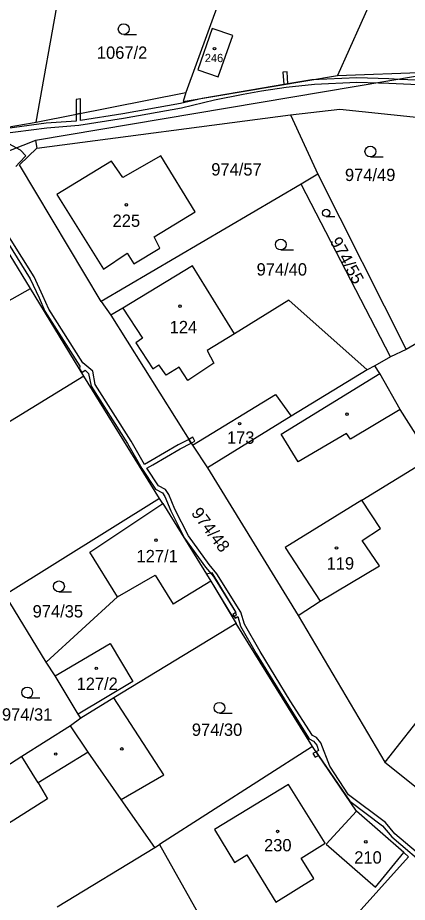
# Model space of a CAD drawing. Extents: x -680203 to -673936, y -1102717 to -1093650.
# Drawn here: x -676849 to -676795.2, y -1100759.5 to -1100637.5 of the extents above; entities that cross this region are included whole.
import ezdxf

# ---------------------------------------------------------------- set-up
doc = ezdxf.new("R2010")
doc.units = 0
for name, color, linetype in [('_Ideová část', 7, 'Continuous'), ('SOxxxxxx_Koleje_hlavní_body_Popis10', 7, 'Continuous'), ('SOxxxxxx_Koleje_LN_parametry_Popis10', 7, 'Continuous'), ('SOxxxxxx_Koleje_param další_Popis10', 7, 'Continuous'), ('SOxxxxxx_Osa_bod_P', 7, 'Continuous'), ('SOxxxxxx_Staničení_Popis10', 7, 'Continuous'), ('x_prac', 7, 'Continuous')]:
    doc.layers.add(name, color=color, linetype=linetype)

msp = doc.modelspace()

# ---------------------------------------------------------------- linework, layer by layer
at = {"layer": '_Ideová část'}
msp.add_circle((-676417.7, -1099401.52), 1287.12, dxfattribs=at)
at = {"layer": 'SOxxxxxx_Koleje_hlavní_body_Popis10'}
for p, q in [((-676834.37, -1100639.82), (-676832.62, -1100639.82)), ((-676800.34, -1100656.7), (-676798.59, -1100656.7)), ((-676806.45, -1100664.92), (-676805.27, -1100664.92)), ((-676812.7, -1100669.53), (-676810.95, -1100669.53)), ((-676843.3, -1100716.69), (-676841.55, -1100716.69)), ((-676847.68, -1100731.32), (-676845.93, -1100731.32)), ((-676821.16, -1100733.43), (-676819.41, -1100733.43))]:
    msp.add_line(p, q, dxfattribs=at)
for centre, radius in [((-676834.37, -1100639.07), 0.75), ((-676800.34, -1100655.95), 0.75), ((-676806.45, -1100664.42), 0.502), ((-676812.7, -1100668.78), 0.75), ((-676843.3, -1100715.94), 0.75), ((-676847.68, -1100730.57), 0.75), ((-676821.16, -1100732.68), 0.75)]:
    msp.add_circle(centre, radius, dxfattribs=at)
at = {"layer": 'SOxxxxxx_Koleje_LN_parametry_Popis10'}
for points in [[(-676812.42, -1100645.02), (-676812.3, -1100646.71), (-676811.71, -1100646.61), (-676811.82, -1100644.98)], [(-676840.91, -1100648.76), (-676840.91, -1100650.81), (-676840.31, -1100650.69), (-676840.31, -1100648.67)], [(-676824.82, -1100695.37), (-676825.39, -1100695.65), (-676825.07, -1100696.16), (-676824.55, -1100695.9)], [(-676822.93, -1100714.25), (-676822.34, -1100715.2), (-676819.38, -1100720.15), (-676818.8, -1100719.89), (-676818.98, -1100719.31), (-676822.16, -1100714.06)], [(-676807.95, -1100739.49), (-676807.5, -1100739.25), (-676807.84, -1100738.75), (-676808.28, -1100738.98)]]:
    msp.add_lwpolyline(points, close=True, dxfattribs=at)
for points in [[(-676840, -1100685.12), (-676844.7, -1100677.69), (-676845.51, -1100675.87), (-676846.74, -1100673.24), (-676851.62, -1100665.47), (-676854.26, -1100661.35), (-676855.73, -1100658.06), (-676855.44, -1100657.1), (-676854.74, -1100654.91), (-676854.3, -1100654.08), (-676853.68, -1100653.8), (-676844.99, -1100652.66), (-676840.58, -1100652.32), (-676834.39, -1100651.36), (-676826.42, -1100649.92), (-676821.83, -1100648.81), (-676817.88, -1100648.04), (-676815.34, -1100647.59), (-676811.96, -1100647.06), (-676808.05, -1100646.64), (-676802.19, -1100646.4), (-676799.24, -1100646.49), (-676797.8, -1100646.53), (-676787.65, -1100646.99)], [(-676790.64, -1100646.25), (-676796.33, -1100646), (-676797.78, -1100645.93), (-676802.19, -1100645.8), (-676808.44, -1100646.05), (-676811.71, -1100646.61), (-676812.3, -1100646.71), (-676823.57, -1100648.62), (-676826.54, -1100649.34), (-676834.49, -1100650.76), (-676840.31, -1100651.67), (-676840.31, -1100650.69), (-676840.91, -1100650.81), (-676840.91, -1100651.74), (-676845.05, -1100652.06), (-676853.84, -1100653.22)], [(-676849.25, -1100658), (-676848.71, -1100657.41), (-676847.87, -1100656.55), (-676848.59, -1100655.76), (-676851.78, -1100654.05)], [(-676852.12, -1100665.79), (-676847.26, -1100673.52), (-676846.05, -1100676.11), (-676845.24, -1100677.97), (-676840.44, -1100685.54), (-676840.48, -1100685.91), (-676840.16, -1100686.42), (-676839.69, -1100686.11), (-676839.21, -1100686.55), (-676838.88, -1100688.32), (-676833.84, -1100696.22), (-676831.88, -1100699.66), (-676829.97, -1100702.54), (-676829.02, -1100703.02), (-676828.69, -1100703.54), (-676827.85, -1100705.52), (-676825.97, -1100709.27), (-676823.07, -1100713.29), (-676822, -1100714.58), (-676818.89, -1100719.53), (-676819.31, -1100719.81), (-676819.01, -1100720.33), (-676818.65, -1100720.1), (-676818.28, -1100721.4), (-676816.08, -1100725.21), (-676811.89, -1100732.03), (-676808.77, -1100736.96), (-676808.17, -1100737.28), (-676807.74, -1100737.82), (-676807.49, -1100738.56), (-676807.84, -1100738.75), (-676807.5, -1100739.25), (-676803.18, -1100745.58), (-676798.67, -1100748.94), (-676797.38, -1100750.47), (-676792.08, -1100755)], [(-676791.7, -1100754.54), (-676796.96, -1100750.05), (-676798.25, -1100748.5), (-676803.38, -1100744.68), (-676805.95, -1100740.74), (-676807.2, -1100737.52), (-676807.77, -1100736.8), (-676808.35, -1100736.5), (-676811.39, -1100731.71), (-676815.56, -1100724.91), (-676817.72, -1100721.16), (-676818.2, -1100719.5), (-676821.52, -1100714.22), (-676822.59, -1100712.93), (-676825.45, -1100708.95), (-676827.31, -1100705.26), (-676828.15, -1100703.26), (-676828.6, -1100702.56), (-676829.55, -1100702.08), (-676831.19, -1100699.61), (-676830.35, -1100699.15), (-676826.59, -1100696.94), (-676825.07, -1100696.16), (-676825.39, -1100695.65), (-676826.87, -1100696.42), (-676830.65, -1100698.63), (-676831.51, -1100699.1), (-676833.32, -1100695.9), (-676838.32, -1100688.1), (-676838.65, -1100686.25), (-676840, -1100685.12)]]:
    msp.add_lwpolyline(points, dxfattribs=at)
at = {"layer": 'SOxxxxxx_Koleje_param další_Popis10'}
for centre in [(-676821.84, -1100641.76), (-676834, -1100663.31), (-676826.6, -1100677.28), (-676803.56, -1100692.17), (-676818.38, -1100693.48), (-676829.92, -1100709.55), (-676805.01, -1100710.63), (-676838.15, -1100727.24), (-676834.62, -1100738.35), (-676843.75, -1100739.06), (-676813.14, -1100749.73), (-676800.98, -1100751.17)]:
    msp.add_circle(centre, 0.175, dxfattribs=at)
at = {"layer": 'SOxxxxxx_Staničení_Popis10'}
for p, q in [((-676834.5, -1100677.54), (-676831.79, -1100681.71)), ((-676819.09, -1100681.1), (-676822.85, -1100683.41)), ((-676831.79, -1100681.71), (-676832.71, -1100682.33)), ((-676832.71, -1100682.33), (-676830.34, -1100685.94)), ((-676822.85, -1100683.41), (-676821.93, -1100685.14)), ((-676830.34, -1100685.94), (-676829.51, -1100685.35)), ((-676828.52, -1100686.82), (-676829.51, -1100685.35)), ((-676826.7, -1100685.68), (-676828.52, -1100686.82)), ((-676825.52, -1100687.55), (-676826.7, -1100685.68)), ((-676821.93, -1100685.14), (-676825.52, -1100687.55)), ((-676812.63, -1100694.92), (-676799.06, -1100686.57)), ((-676796.22, -1100691.55), (-676803.08, -1100695.62)), ((-676810.29, -1100698.74), (-676812.63, -1100694.92)), ((-676803.65, -1100694.86), (-676810.29, -1100698.74)), ((-676803.08, -1100695.62), (-676803.65, -1100694.86)), ((-676801.5, -1100704.03), (-676812.11, -1100710.56)), ((-676812.11, -1100710.56), (-676807.26, -1100717.96)), ((-676835.24, -1100717.39), (-676830.01, -1100714.37)), ((-676830.01, -1100714.37), (-676827.57, -1100718.38)), ((-676822.34, -1100715.2), (-676827.57, -1100718.38)), ((-676839.29, -1100738.78), (-676841.71, -1100735.18)), ((-676846.16, -1100743.02), (-676848.4, -1100739.39)), ((-676839.29, -1100738.78), (-676846.16, -1100743.02)), ((-676834.72, -1100745.32), (-676839.29, -1100738.78)), ((-676846.16, -1100743.02), (-676844.87, -1100745.26)), ((-676844.87, -1100745.26), (-676862.03, -1100755.98))]:
    msp.add_line(p, q, dxfattribs=at)
at = {"layer": 'x_prac'}
for p, q in [((-676788.87, -1100609.84), (-676804.87, -1100645.45)), ((-676846.46, -1100651.9), (-676842.94, -1100632.39)), ((-676821.14, -1100635.05), (-676825.79, -1100647.83)), ((-676804.87, -1100645.45), (-676781.26, -1100644.64)), ((-676846.46, -1100651.9), (-676825.79, -1100647.83)), ((-676846.36, -1100655.5), (-676811.35, -1100650.91)), ((-676811.35, -1100650.91), (-676807.61, -1100659.09)), ((-676863.69, -1100654.8), (-676846.46, -1100651.9)), ((-676846.54, -1100654.45), (-676860.65, -1100660)), ((-676846.54, -1100654.45), (-676846.36, -1100655.5)), ((-676807.61, -1100659.09), (-676809.91, -1100660.46)), ((-676807.61, -1100659.09), (-676795.41, -1100683.25)), ((-676809.91, -1100660.46), (-676837.46, -1100676.66)), ((-676797.58, -1100684.29), (-676809.91, -1100660.46)), ((-676839.85, -1100686.93), (-676847.24, -1100674.84)), ((-676837.46, -1100676.66), (-676836.15, -1100678.54)), ((-676783.48, -1100676.34), (-676795.41, -1100683.25)), ((-676836.15, -1100678.54), (-676824.88, -1100696.46)), ((-676795.41, -1100683.25), (-676797.58, -1100684.29)), ((-676797.58, -1100684.29), (-676799.73, -1100685.51)), ((-676799.73, -1100685.51), (-676800.8, -1100686.08)), ((-676839.85, -1100686.93), (-676861.08, -1100699.89)), ((-676829.41, -1100703.83), (-676839.85, -1100686.93)), ((-676800.8, -1100686.08), (-676811.29, -1100692.46)), ((-676811.29, -1100692.46), (-676822.83, -1100699.57)), ((-676824.88, -1100696.46), (-676822.83, -1100699.57)), ((-676822.83, -1100699.57), (-676810.29, -1100719.97)), ((-676829.41, -1100703.83), (-676850.71, -1100717.11)), ((-676828.96, -1100704.52), (-676829.41, -1100703.83)), ((-676845.06, -1100726.38), (-676850.71, -1100717.11)), ((-676781.48, -1100718.65), (-676798.35, -1100740.16)), ((-676810.29, -1100719.97), (-676798.35, -1100740.16)), ((-676818.85, -1100721.03), (-676835.73, -1100731.32)), ((-676808.33, -1100738.04), (-676818.85, -1100721.03)), ((-676843.83, -1100728.29), (-676836.22, -1100723.79)), ((-676836.22, -1100723.79), (-676833.09, -1100729.05)), ((-676843.83, -1100728.29), (-676845.06, -1100726.38)), ((-676840.64, -1100733.56), (-676843.83, -1100728.29)), ((-676833.09, -1100729.05), (-676840.64, -1100733.56)), ((-676835.73, -1100731.32), (-676840.3, -1100734.12)), ((-676840.3, -1100734.12), (-676840.64, -1100733.56)), ((-676808.33, -1100738.04), (-676829.43, -1100751.52)), ((-676802.24, -1100746.95), (-676808.33, -1100738.04)), ((-676798.35, -1100740.16), (-676774.83, -1100759.18)), ((-676795.72, -1100752.64), (-676802.24, -1100746.95)), ((-676843.56, -1100760.13), (-676830.08, -1100751.93)), ((-676830.08, -1100751.93), (-676829.43, -1100751.52)), ((-676829.43, -1100751.52), (-676820.13, -1100768.1)), ((-676795.08, -1100753.24), (-676795.72, -1100752.64)), ((-676795.08, -1100753.24), (-676813.48, -1100773.66))]:
    msp.add_line(p, q, dxfattribs=at)
for points in [[(-676821.33, -1100645.64), (-676819.32, -1100639.93), (-676822.17, -1100638.96), (-676824.15, -1100644.67), (-676821.33, -1100645.64)], [(-676709.18, -1100678.75), (-676734.3, -1100662.71), (-676756.05, -1100653.9), (-676763.65, -1100652.93), (-676793.56, -1100645.53), (-676846.54, -1100654.45)], [(-676825.79, -1100647.83), (-676826.18, -1100649.06), (-676804.87, -1100645.45)], [(-676811.35, -1100650.91), (-676804.57, -1100650.11), (-676787.4, -1100651.88), (-676758.11, -1100661.01)], [(-676837.46, -1100676.66), (-676848.75, -1100657.77), (-676846.36, -1100655.5)], [(-676833.91, -1100669.97), (-676832.99, -1100671.46), (-676829.37, -1100669.26), (-676830.15, -1100667.7), (-676824.51, -1100664.26), (-676829.23, -1100656.53), (-676834.5, -1100659.55), (-676836.04, -1100657.28), (-676843.59, -1100661.9), (-676837.15, -1100672.2), (-676833.91, -1100669.97)], [(-676864.97, -1100660.19), (-676864.68, -1100663.55), (-676860.33, -1100670.01), (-676866.01, -1100673.35), (-676862, -1100680.13), (-676855.6, -1100676.51), (-676854.12, -1100678.7), (-676847.24, -1100674.84)], [(-676847.24, -1100674.84), (-676852.86, -1100665.67), (-676857.28, -1100660.66), (-676860.65, -1100660)], [(-676800.8, -1100686.08), (-676811.6, -1100676.44), (-676819.09, -1100681.1), (-676824.87, -1100671.74), (-676834.5, -1100677.54), (-676836.15, -1100678.54)], [(-676810.29, -1100719.97), (-676807.26, -1100717.96), (-676799.08, -1100713.09), (-676801.48, -1100709.59), (-676798.95, -1100707.94), (-676801.5, -1100704.03), (-676792, -1100698.22), (-676796.22, -1100691.55), (-676799.06, -1100686.57), (-676799.73, -1100685.51)], [(-676824.88, -1100696.46), (-676813.44, -1100689.48), (-676811.29, -1100692.46)], [(-676845.06, -1100726.38), (-676835.24, -1100717.39), (-676839.04, -1100711.23), (-676828.96, -1100704.52)], [(-676828.96, -1100704.52), (-676822.34, -1100715.2), (-676818.85, -1100721.03)], [(-676830.08, -1100751.93), (-676834.72, -1100745.32), (-676828.82, -1100741.93), (-676835.73, -1100731.32)], [(-676840.3, -1100734.12), (-676841.71, -1100735.18), (-676848.4, -1100739.39), (-676865.57, -1100750.48), (-676867.1, -1100751.27)], [(-676811.64, -1100743.24), (-676821.83, -1100749.47), (-676819.1, -1100754.04), (-676817.39, -1100752.97), (-676813.38, -1100759.47), (-676808.15, -1100756.24), (-676809.9, -1100753.4), (-676806.57, -1100751.36), (-676811.64, -1100743.24)], [(-676802.24, -1100746.95), (-676806.43, -1100751.51), (-676799.64, -1100757.41), (-676795.72, -1100752.64)]]:
    msp.add_lwpolyline(points, dxfattribs=at)

# ---------------------------------------------------------------- texts
at = {"layer": 'SOxxxxxx_Osa_bod_P'}
for s, height, p in [('1067/2', 1.7, (-676838.07, -1100643.16)), ('246', 1.14, (-676823.18, -1100643.62)), ('974/57', 1.7, (-676822.29, -1100659.26)), ('974/49', 1.7, (-676803.85, -1100660.02)), ('225', 1.7, (-676835.9, -1100666.34)), ('974/40', 1.7, (-676816.04, -1100673.06)), ('124', 1.7, (-676828.03, -1100681.01)), ('173', 1.7, (-676820.13, -1100696.26)), ('127/1', 1.7, (-676832.6, -1100712.6)), ('119', 1.7, (-676806.38, -1100713.61)), ('974/35', 1.7, (-676846.93, -1100720.22)), ('127/2', 1.7, (-676840.87, -1100730.21)), ('974/31', 1.7, (-676851.16, -1100734.45)), ('974/30', 1.7, (-676824.97, -1100736.55)), ('230', 1.7, (-676815.01, -1100752.48)), ('210', 1.7, (-676802.57, -1100754.17))]:
    msp.add_text(s, height=height, dxfattribs=at).set_placement(p)
for s, rotation, p in [('974/55', 299, (-676805.99, -1100668.33)), ('974/48', 307, (-676825.14, -1100705.84))]:
    msp.add_text(s, height=1.7, rotation=rotation, dxfattribs=at).set_placement(p)

doc.saveas('drawing.dxf')
